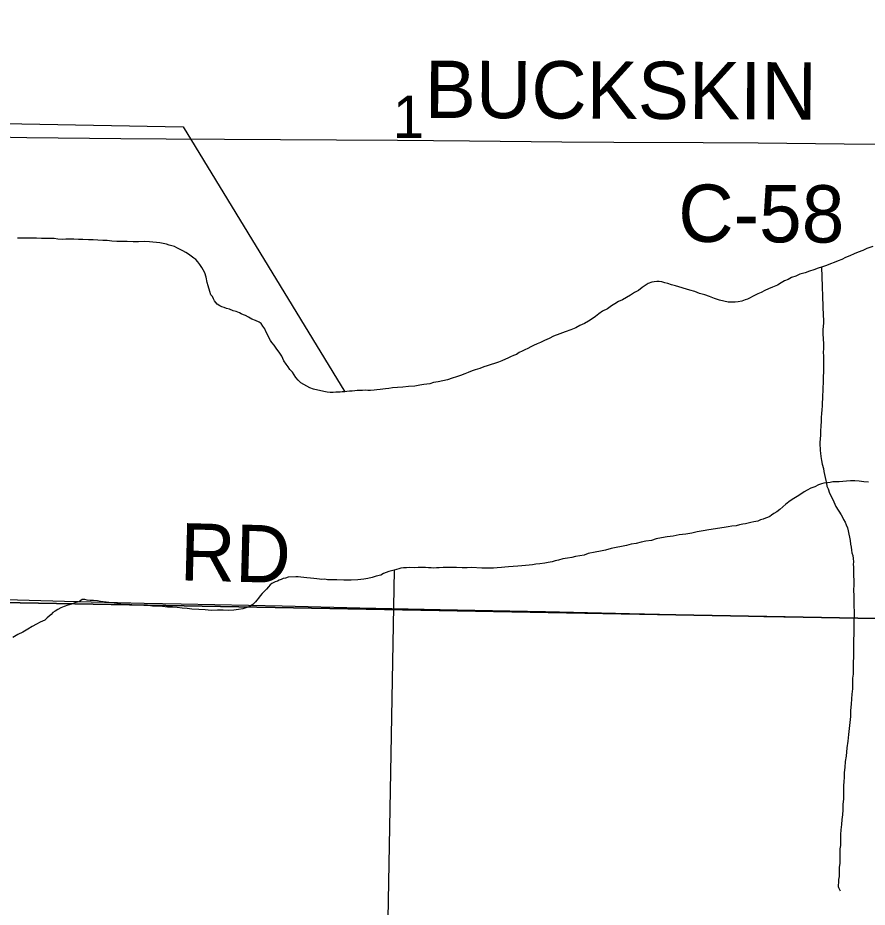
# Model space of a CAD drawing. Extents: x 2.4 to 73.1, y 4.5 to 25.6.
# Drawn here: x 42.6865 to 43.1074, y 24.016 to 24.4568 of the extents above; entities that cross this region are included whole.
import ezdxf

# ---------------------------------------------------------------- set-up
doc = ezdxf.new("R2010")
doc.units = 0
for name, color, linetype in [('GM_X_County_Road', 7, 'Continuous'), ('GM_X_County_Road_Text', 7, 'Continuous'), ('GM_X_Minor_River', 7, 'Continuous'), ('GM_X_Section', 7, 'Continuous'), ('GM_X_Section_Text', 7, 'Continuous')]:
    doc.layers.add(name, color=color, linetype=linetype)

msp = doc.modelspace()

# ---------------------------------------------------------------- linework, layer by layer
at = {"layer": 'GM_X_County_Road'}
for points in [[(42.67475, 24.39777), (42.69091, 24.39747), (42.73753, 24.39689), (42.75991, 24.39673), (42.78881, 24.39671), (42.84446, 24.39631), (42.87462, 24.39618), (42.91037, 24.39587), (42.95606, 24.39536), (42.98186, 24.39516), (43.026, 24.39501), (43.05336, 24.39485), (43.09594, 24.3944), (43.11771, 24.3942), (43.16185, 24.39358), (43.16489, 24.39352)], [(42.61533, 24.16978), (42.64897, 24.16912), (42.66886, 24.16875), (42.69217, 24.16823), (42.70957, 24.16775), (42.74904, 24.16672), (42.76737, 24.16627), (42.81741, 24.16528), (42.85595, 24.16441), (42.89573, 24.16355), (42.93022, 24.1628), (42.94794, 24.16252), (42.98959, 24.16163), (43.0561, 24.16015), (43.07599, 24.15975), (43.08904, 24.15951), (43.10395, 24.15922), (43.11015, 24.15929), (43.11541, 24.15957), (43.12002, 24.16005), (43.12336, 24.16061), (43.12791, 24.16157), (43.12955, 24.16191)]]:
    msp.add_lwpolyline(points, dxfattribs=at)
at = {"layer": 'GM_X_Minor_River'}
for points in [[(42.31539, 24.41116), (42.76844, 24.40277), (42.8485, 24.27138)], [(42.70232, 24.3474), (42.70042, 24.34743), (42.69814, 24.34747), (42.69567, 24.34751), (42.69244, 24.34756), (42.68635, 24.34765)], [(42.8485, 24.27138), (42.84717, 24.2714), (42.84622, 24.27123), (42.84527, 24.27124), (42.84413, 24.27126), (42.84279, 24.27109), (42.84127, 24.27111), (42.83975, 24.27133), (42.83805, 24.27155), (42.83293, 24.27277), (42.83123, 24.27336), (42.82972, 24.27415), (42.82821, 24.27512), (42.8267, 24.2759), (42.82539, 24.27725), (42.82428, 24.2786), (42.82334, 24.27976), (42.8226, 24.2811), (42.82129, 24.28245), (42.82036, 24.28379), (42.81943, 24.28514), (42.81832, 24.28686), (42.81722, 24.28916), (42.81592, 24.29108), (42.8148, 24.29262), (42.8135, 24.29454), (42.81238, 24.29589), (42.81163, 24.29685), (42.81108, 24.298), (42.81016, 24.29991), (42.80942, 24.30125), (42.80887, 24.30259), (42.80794, 24.30393), (42.80701, 24.30528), (42.80607, 24.30586), (42.80419, 24.30684), (42.80248, 24.30744), (42.80079, 24.30842), (42.79928, 24.3092), (42.79833, 24.3096), (42.7972, 24.30999), (42.79626, 24.31058), (42.79475, 24.31117), (42.79323, 24.31158), (42.79134, 24.31237), (42.78983, 24.31277), (42.78869, 24.31317), (42.78756, 24.31357), (42.78661, 24.31396), (42.7853, 24.31493), (42.78399, 24.31647), (42.78343, 24.31743), (42.78288, 24.31858), (42.78214, 24.31954), (42.78159, 24.32107), (42.78088, 24.32393), (42.78033, 24.32565), (42.7798, 24.32832), (42.77908, 24.33042), (42.77834, 24.33195), (42.7776, 24.3331), (42.77667, 24.33444), (42.77574, 24.33579), (42.77462, 24.33695), (42.77368, 24.33772), (42.77236, 24.33869), (42.77105, 24.33966), (42.76973, 24.34044), (42.76822, 24.34123), (42.76652, 24.3422), (42.7652, 24.34279), (42.76407, 24.34338), (42.76274, 24.34378), (42.76142, 24.34418), (42.76009, 24.34459), (42.75858, 24.34499), (42.75687, 24.34521), (42.75516, 24.34542), (42.75345, 24.34564), (42.75174, 24.34567), (42.74946, 24.34589), (42.74623, 24.34575), (42.74357, 24.3458), (42.74072, 24.34584), (42.73805, 24.34588), (42.73558, 24.34592), (42.73311, 24.34615), (42.73083, 24.34638), (42.72855, 24.34641), (42.72608, 24.34664), (42.7238, 24.34668), (42.72152, 24.34672), (42.71867, 24.34695), (42.71658, 24.34698), (42.7143, 24.34702), (42.7124, 24.34705), (42.7103, 24.34708), (42.7084, 24.34692), (42.70631, 24.34715), (42.70441, 24.34737), (42.70232, 24.3474)], [(43.11021, 24.3434), (43.10715, 24.3425), (43.10523, 24.34139), (43.10294, 24.34067), (43.10083, 24.33975), (43.09872, 24.33884), (43.09662, 24.33792), (43.0947, 24.337), (43.09298, 24.33627), (43.09106, 24.33554), (43.08915, 24.33481), (43.08723, 24.33408), (43.08475, 24.33317), (43.08303, 24.33262), (43.08092, 24.3319), (43.07882, 24.33117), (43.07653, 24.33045), (43.07404, 24.32973), (43.07194, 24.32881), (43.06983, 24.32809), (43.06811, 24.32716), (43.06638, 24.32643), (43.06466, 24.32551), (43.06292, 24.32421), (43.06044, 24.3233), (43.05852, 24.32238), (43.05661, 24.32165), (43.05488, 24.32072), (43.05316, 24.31999), (43.05181, 24.31925), (43.05047, 24.3187), (43.04932, 24.31796), (43.04798, 24.31741), (43.04683, 24.31705), (43.0453, 24.31632), (43.04339, 24.31597)], [(43.08475, 24.33317), (43.0855, 24.30903), (43.08567, 24.30732), (43.08564, 24.30542), (43.0854, 24.30238), (43.08536, 24.3001), (43.08551, 24.29763), (43.08566, 24.29516), (43.08563, 24.29288), (43.0856, 24.29098), (43.08576, 24.28927), (43.08573, 24.28737), (43.0857, 24.28547), (43.08567, 24.28357), (43.08563, 24.28129), (43.08559, 24.27883), (43.08554, 24.27579), (43.08532, 24.2737), (43.08529, 24.2718), (43.08526, 24.26971), (43.08523, 24.268), (43.08501, 24.26611), (43.08498, 24.2644), (43.08495, 24.2625), (43.08473, 24.2606), (43.08451, 24.25871), (43.08448, 24.25681), (43.08444, 24.25434), (43.08421, 24.25206), (43.08418, 24.24997), (43.08396, 24.24808), (43.08393, 24.24637), (43.08391, 24.24485), (43.08408, 24.24352), (43.08406, 24.24238), (43.08423, 24.24105), (43.08439, 24.23933), (43.08474, 24.23743), (43.08509, 24.23552), (43.08563, 24.23343), (43.08579, 24.2319), (43.08615, 24.23038), (43.08651, 24.22904), (43.08686, 24.22752), (43.08722, 24.22618), (43.08739, 24.22466), (43.08794, 24.22332), (43.08867, 24.22122), (43.08977, 24.21911), (43.09088, 24.21682), (43.09179, 24.21452), (43.09439, 24.21049), (43.09513, 24.20934), (43.09568, 24.20819), (43.09642, 24.20685), (43.09697, 24.20551), (43.09752, 24.20398), (43.09787, 24.20246), (43.09823, 24.20093), (43.09859, 24.19941), (43.09894, 24.19769), (43.0991, 24.19598), (43.09946, 24.19446), (43.09962, 24.19293), (43.09979, 24.1916), (43.10015, 24.19027), (43.10032, 24.18874), (43.10048, 24.18722), (43.10046, 24.18589), (43.10063, 24.18475), (43.1006, 24.18285), (43.10056, 24.18019), (43.10072, 24.1781), (43.10068, 24.17582), (43.10064, 24.17316), (43.10078, 24.17031), (43.10074, 24.16746), (43.1007, 24.165), (43.10085, 24.16271), (43.10082, 24.16043), (43.10078, 24.15816), (43.10074, 24.15607), (43.10071, 24.15398), (43.10067, 24.15113), (43.10063, 24.14866), (43.10059, 24.14619), (43.10055, 24.1441), (43.10052, 24.14183), (43.10048, 24.13974), (43.10045, 24.13765), (43.10042, 24.13556), (43.10039, 24.13366), (43.10035, 24.13157), (43.10013, 24.12949), (43.10008, 24.12664), (43.10004, 24.12417), (43.09981, 24.12151)], [(43.04339, 24.31597), (43.04187, 24.3158), (43.04016, 24.31583), (43.03845, 24.31586), (43.03636, 24.31627), (43.03409, 24.31687), (43.03163, 24.31767), (43.02917, 24.31866), (43.0269, 24.31946), (43.02425, 24.32007), (43.02198, 24.32106), (43.01952, 24.32186), (43.01233, 24.32387), (43.01044, 24.32447), (43.00855, 24.32507), (43.00703, 24.32547), (43.00551, 24.32588), (43.00419, 24.32609), (43.00305, 24.32611), (43.00171, 24.32594), (43.00057, 24.32577), (42.99885, 24.32503), (42.99731, 24.32411), (42.99577, 24.32318), (42.99404, 24.32169), (42.99212, 24.32058), (42.99, 24.31928), (42.98809, 24.31817), (42.98617, 24.31707), (42.98406, 24.31615), (42.98233, 24.31504), (42.9806, 24.31411), (42.97868, 24.31262), (42.97618, 24.31134), (42.97445, 24.31003), (42.97272, 24.30873), (42.97099, 24.30762), (42.96926, 24.30651), (42.96734, 24.30521), (42.96504, 24.30429), (42.96293, 24.30319), (42.96044, 24.30209), (42.95776, 24.30118), (42.95509, 24.30008), (42.95183, 24.29899), (42.94973, 24.29789), (42.94743, 24.29678), (42.94551, 24.29586), (42.94379, 24.29513), (42.94206, 24.2944), (42.94072, 24.29366), (42.93919, 24.29293), (42.93765, 24.29219), (42.93631, 24.29164), (42.93497, 24.2909), (42.93362, 24.28998), (42.93209, 24.28943), (42.93056, 24.28869), (42.92922, 24.28814), (42.92807, 24.28759), (42.92635, 24.28686), (42.92462, 24.28613), (42.91908, 24.28432), (42.91736, 24.28377), (42.91545, 24.28304), (42.91315, 24.28232), (42.91162, 24.28177), (42.90971, 24.28105), (42.90798, 24.28031), (42.90588, 24.27959), (42.90378, 24.27886), (42.90167, 24.27813), (42.89938, 24.27741), (42.89709, 24.27688), (42.8948, 24.27634), (42.89251, 24.276), (42.8906, 24.27546), (42.88774, 24.27513), (42.88564, 24.27478), (42.88316, 24.27425), (42.88012, 24.27411), (42.87726, 24.27377), (42.8746, 24.27362), (42.87212, 24.27347), (42.8704, 24.27312), (42.86869, 24.27296), (42.86735, 24.27279), (42.86602, 24.27262), (42.86431, 24.27246), (42.86297, 24.27229), (42.86126, 24.27213), (42.85993, 24.27215), (42.8586, 24.27217), (42.85726, 24.272), (42.85593, 24.27202), (42.8546, 24.27204), (42.85346, 24.27187), (42.85212, 24.2717), (42.85079, 24.27172), (42.84946, 24.27155), (42.8485, 24.27138)], [(43.0903, 24.22673), (43.08896, 24.22656), (43.08763, 24.22639), (43.08591, 24.22623), (43.08477, 24.22587), (43.08324, 24.22532), (43.08132, 24.2244), (43.07941, 24.22367), (43.07768, 24.22275), (43.07614, 24.22182), (43.07442, 24.22071), (43.07269, 24.2196), (43.07096, 24.21849), (43.06923, 24.21738), (43.06711, 24.2157), (43.06557, 24.21439), (43.06402, 24.21309), (43.06249, 24.21197), (43.06114, 24.21105), (43.05999, 24.2103), (43.05902, 24.20956), (43.05788, 24.2092), (43.05692, 24.20883), (43.05577, 24.20828), (43.05443, 24.20792), (43.05309, 24.20737), (43.05119, 24.20703), (43.04966, 24.20667), (43.04832, 24.20631), (43.04699, 24.20595), (43.04565, 24.20578), (43.04412, 24.20543), (43.04241, 24.20508), (43.04031, 24.20492), (43.03841, 24.20457), (43.0365, 24.20422), (43.02887, 24.20301), (43.02601, 24.20249), (43.02315, 24.20196), (43.02048, 24.20144), (43.01743, 24.20092), (43.01419, 24.20059), (43.01114, 24.19988), (43.00828, 24.19954), (43.00542, 24.19902), (43.00275, 24.19849), (43.00045, 24.19777), (42.99759, 24.19743), (42.9953, 24.1969), (42.99282, 24.19618), (42.99034, 24.19584), (42.98805, 24.1953), (42.98557, 24.19477), (42.9829, 24.19425), (42.98042, 24.19372), (42.97774, 24.193), (42.97526, 24.19247), (42.97259, 24.19194), (42.96916, 24.19124), (42.96705, 24.19051), (42.96496, 24.19016), (42.96286, 24.18982), (42.96095, 24.18928), (42.95885, 24.18893), (42.95656, 24.18859), (42.95446, 24.18805), (42.95275, 24.1877), (42.95122, 24.18715), (42.94931, 24.1868), (42.94759, 24.18645), (42.94511, 24.18611), (42.94321, 24.18595), (42.94149, 24.1856), (42.93978, 24.18544), (42.93806, 24.18527), (42.93616, 24.18511), (42.93426, 24.18495), (42.93197, 24.1848), (42.92969, 24.18465), (42.92778, 24.18449), (42.92607, 24.18433), (42.92397, 24.18417), (42.92226, 24.18401), (42.92036, 24.18404), (42.91846, 24.18407), (42.91636, 24.1841), (42.91123, 24.18437), (42.90914, 24.18421), (42.90667, 24.18425), (42.90382, 24.1843), (42.90096, 24.18435), (42.89716, 24.18441), (42.89526, 24.18425), (42.89392, 24.18427), (42.8924, 24.1841), (42.89126, 24.18412), (42.88993, 24.18414), (42.88841, 24.18436), (42.88651, 24.18439), (42.8848, 24.18441), (42.88309, 24.18425)], [(43.10798, 24.22663), (43.1057, 24.22686), (43.10342, 24.22709), (43.10115, 24.22731), (43.09905, 24.22735), (43.09715, 24.22719), (43.09525, 24.22703), (43.09353, 24.22687), (43.09182, 24.22689), (43.0903, 24.22673)], [(42.88309, 24.18425), (42.8808, 24.18429), (42.87909, 24.18412), (42.87757, 24.18415), (42.87623, 24.18398), (42.87528, 24.18362), (42.87413, 24.18344), (42.87299, 24.18308), (42.87165, 24.18272), (42.87031, 24.18236), (42.86897, 24.18182), (42.86764, 24.18146), (42.86629, 24.18053), (42.864, 24.17999), (42.86209, 24.17946), (42.85999, 24.17892), (42.85789, 24.17857), (42.85503, 24.17824), (42.85161, 24.1781), (42.848, 24.17816), (42.84457, 24.17821), (42.8421, 24.17825), (42.84001, 24.17829), (42.83868, 24.1785), (42.83697, 24.17834), (42.83602, 24.17854), (42.83469, 24.17875), (42.83317, 24.17897), (42.83146, 24.17899), (42.82975, 24.17921), (42.82824, 24.17942), (42.82672, 24.17964), (42.82539, 24.17966), (42.82425, 24.17968), (42.82044, 24.17955), (42.8191, 24.179), (42.81796, 24.17883), (42.817, 24.17846), (42.81604, 24.1781), (42.81508, 24.17755), (42.81394, 24.17718), (42.8124, 24.17645), (42.81144, 24.1757), (42.81067, 24.17476), (42.8097, 24.17364), (42.80854, 24.17252), (42.80757, 24.1714), (42.8066, 24.17027), (42.80582, 24.16914), (42.80486, 24.16821), (42.80427, 24.16727), (42.80292, 24.16596), (42.80081, 24.16466), (42.79947, 24.1643), (42.79794, 24.16395), (42.79584, 24.1636), (42.79356, 24.16326), (42.79108, 24.16311), (42.78823, 24.16315), (42.78538, 24.1632), (42.78233, 24.16306), (42.77929, 24.1633), (42.77625, 24.16353), (42.77264, 24.16378), (42.77037, 24.16401), (42.7679, 24.16424), (42.76543, 24.16447), (42.76315, 24.16469), (42.76068, 24.16473), (42.75821, 24.16496), (42.75574, 24.16519), (42.75327, 24.16523), (42.75099, 24.16546), (42.7489, 24.16549), (42.747, 24.16571), (42.74415, 24.16576), (42.74206, 24.16598), (42.73978, 24.16601), (42.7375, 24.16624), (42.7356, 24.16646), (42.73029, 24.16712), (42.72877, 24.16733), (42.72744, 24.16754), (42.72592, 24.16776), (42.72403, 24.16797), (42.72231, 24.168), (42.7208, 24.16822), (42.71966, 24.16842), (42.71833, 24.16845), (42.71698, 24.16752), (42.71469, 24.16679), (42.71316, 24.16625), (42.71125, 24.16571), (42.70952, 24.16497), (42.7078, 24.16443), (42.70627, 24.16351), (42.70492, 24.16277), (42.70377, 24.16203), (42.703, 24.16109), (42.70107, 24.15941), (42.69991, 24.15829)], [(42.87299, 24.18308), (42.86685, 23.84657), (42.81106, 23.84214), (42.80416, 23.67265)], [(42.69991, 24.15829), (42.69761, 24.15719), (42.69569, 24.15627), (42.69358, 24.15516), (42.69147, 24.15386), (42.68897, 24.15238), (42.68648, 24.15109), (42.68398, 24.14961)], [(43.09981, 24.12151), (43.09958, 24.11924), (43.09935, 24.11658), (43.09911, 24.11355), (43.09906, 24.11051), (43.09816, 24.1016), (43.09773, 24.09837), (43.09729, 24.09496), (43.09685, 24.09079), (43.09642, 24.08814), (43.09619, 24.08529), (43.09596, 24.08283), (43.09592, 24.08036), (43.09569, 24.07827), (43.09566, 24.07619), (43.09563, 24.0741), (43.09559, 24.07182), (43.09555, 24.06954), (43.09532, 24.06707), (43.09528, 24.06423), (43.09505, 24.06176), (43.09482, 24.05949), (43.09459, 24.05702), (43.09436, 24.05436), (43.09413, 24.05209), (43.0941, 24.05), (43.09407, 24.0481), (43.09404, 24.04658), (43.09383, 24.04488), (43.09379, 24.04279), (43.09376, 24.0407), (43.09371, 24.03766), (43.09349, 24.03577), (43.09345, 24.03349), (43.09342, 24.03121), (43.0932, 24.02969), (43.09318, 24.02817), (43.09297, 24.02685), (43.09296, 24.02666), (43.09296, 24.02628), (43.09314, 24.02571), (43.09387, 24.02417)]]:
    msp.add_lwpolyline(points, dxfattribs=at)
at = {"layer": 'GM_X_Section'}
for points in [[(42.63709, 24.66957), (43.13682, 24.65927), (43.12985, 24.16439), (43.12972, 24.15871), (42.61538, 24.1682)], [(42.61538, 24.1682), (43.12972, 24.15871), (43.11994, 23.6567), (42.60701, 23.66123)]]:
    msp.add_lwpolyline(points, close=True, dxfattribs=at)

# ---------------------------------------------------------------- texts
at = {"layer": 'GM_X_County_Road_Text'}
for s, rotation, p in [('BUCKSKIN', 359.7308, (42.88807, 24.40719)), ('C-58', 359.6567, (43.01364, 24.34581)), ('RD', 358.5175, (42.76653, 24.17802))]:
    msp.add_text(s, height=0.028409, rotation=rotation, dxfattribs=at).set_placement(p)
at = {"layer": 'GM_X_Section_Text'}
msp.add_text('1', height=0.02093, rotation=0, dxfattribs=at).set_placement((42.87228, 24.39729))

doc.saveas('drawing.dxf')
